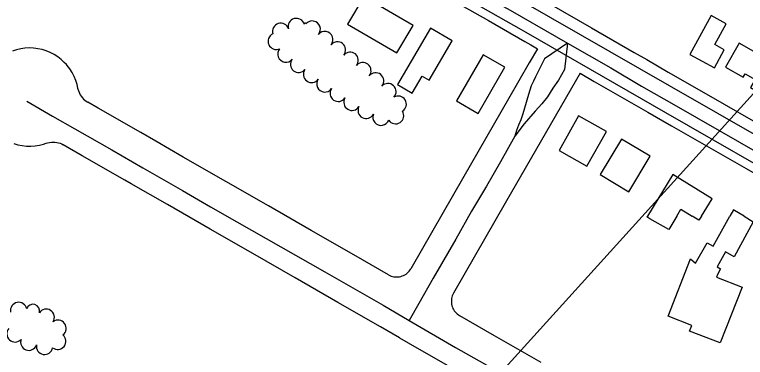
# Model space of a CAD drawing. Extents: x -25029 to 2274964, y -81170 to 687028.
# Drawn here: x -13593 to -12701, y -64921 to -64502 of the extents above; entities that cross this region are included whole.
import ezdxf

# ---------------------------------------------------------------- set-up
doc = ezdxf.new("R2010")
doc.units = 0
for name, color, linetype in [('81911BEA - RW_X_Fee_RW', 7, 'Continuous'), ('BD_X_Canopy', 7, 'Continuous'), ('BLDG', 7, 'Continuous'), ('GE_X_CL_2000', 7, 'Continuous'), ('PV_X_EOP', 7, 'Continuous'), ('ROAD', 7, 'Continuous'), ('TREES', 7, 'Continuous')]:
    doc.layers.add(name, color=color, linetype=linetype)

msp = doc.modelspace()

# ---------------------------------------------------------------- linework, layer by layer
at = {"layer": '81911BEA - RW_X_Fee_RW'}
for points in [[(-13034.48, -64434.83), (-12940.59, -64488.77), (-12888.56, -64518.65), (-12836.53, -64548.54), (-12821.29, -64557.29), (-12794.94, -64572.43), (-12742.92, -64602.31), (-12675.11, -64641.26), (-12620.35, -64672.71), (-12568.13, -64702.71), (-12516.58, -64732.32), (-12464.55, -64762.21), (-12392.29, -64803.72), (-12339.79, -64833.87), (-12284.68, -64865.53), (-12229.31, -64897.33), (-12177.29, -64927.22), (-12114.62, -64963.21), (-12045.13, -65003.13), (-11932.28, -65067.95)], [(-13047.76, -64490.63), (-13014.59, -64509.69), (-12970.22, -64535.17), (-12962.85, -64539.4), (-12954.82, -64544.02)], [(-13515.69, -64592.92), (-13515.82, -64592.2), (-13516.81, -64587.77), (-13518.38, -64582.74), (-13520.38, -64577.86), (-13522.8, -64573.18), (-13525.63, -64568.73), (-13528.83, -64564.55), (-13529.85, -64563.44), (-13532.39, -64560.66), (-13536.28, -64557.1), (-13540.46, -64553.9), (-13544.91, -64551.07), (-13549.59, -64548.65), (-13554.46, -64546.64), (-13559.49, -64545.07), (-13564.64, -64543.95), (-13567.27, -64543.62), (-13569.87, -64543.28), (-13575.14, -64543.08), (-13580.4, -64543.34), (-13585.62, -64544.06), (-13590.76, -64545.23), (-13595.77, -64546.85)], [(-12954.82, -64544.02), (-12964.78, -64561.35), (-12989.88, -64605.06), (-13044.47, -64700.1), (-13109.22, -64812.83)], [(-12902.75, -64573.97), (-12992.44, -64729.99), (-13057.19, -64842.72)], [(-12902.75, -64573.97), (-12885.48, -64583.89), (-12842.95, -64608.31), (-12819.79, -64621.61), (-12790.92, -64638.19), (-12699.87, -64690.48), (-12649.2, -64719.57)], [(-13515.69, -64592.92), (-13515.34, -64594.31), (-13514.67, -64596.37), (-13513.83, -64598.37), (-13512.82, -64600.28), (-13511.64, -64602.11), (-13510.31, -64603.82), (-13508.84, -64605.41), (-13507.24, -64606.87), (-13505.52, -64608.18), (-13503.69, -64609.34)], [(-13136.52, -64820.22), (-13178.96, -64795.84), (-13230.99, -64765.96), (-13283.02, -64736.08), (-13335.05, -64706.2), (-13387.08, -64676.31), (-13420.52, -64657.11), (-13439.11, -64646.43), (-13491.14, -64616.55), (-13503.69, -64609.34)], [(-13593.98, -64659.94), (-13588.91, -64661.4), (-13583.74, -64662.41), (-13578.5, -64662.97), (-13573.23, -64663.06), (-13567.98, -64662.69), (-13562.77, -64661.86), (-13557.66, -64660.57), (-13554.49, -64659.53), (-13552.68, -64658.84)], [(-13552.68, -64658.84), (-13550.31, -64658.42), (-13548.16, -64658.14), (-13545.99, -64658.05), (-13543.83, -64658.15), (-13541.68, -64658.43), (-13539.56, -64658.9), (-13537.5, -64659.55), (-13535.49, -64660.37), (-13533.57, -64661.37)], [(-13123.05, -64897.15), (-13146.25, -64883.82), (-13198.28, -64853.94), (-13250.32, -64824.05), (-13302.35, -64794.17), (-13354.38, -64764.29), (-13406.41, -64734.4), (-13450.57, -64709.04), (-13458.44, -64704.52), (-13510.47, -64674.64), (-13533.57, -64661.37)], [(-13136.52, -64820.22), (-13134.97, -64821.02), (-13133.36, -64821.68), (-13131.69, -64822.2), (-13129.99, -64822.58), (-13128.26, -64822.8), (-13126.52, -64822.87), (-13124.77, -64822.79), (-13123.04, -64822.56), (-13121.34, -64822.18), (-13119.68, -64821.65), (-13118.07, -64820.98), (-13116.52, -64820.17), (-13115.05, -64819.23), (-13113.67, -64818.16), (-13112.39, -64816.98), (-13111.21, -64815.69), (-13110.15, -64814.31), (-13109.22, -64812.83)], [(-13057.19, -64842.72), (-13057.99, -64844.27), (-13058.65, -64845.88), (-13059.17, -64847.54), (-13059.55, -64849.25), (-13059.77, -64850.98), (-13059.84, -64852.72), (-13059.76, -64854.46), (-13059.53, -64856.19), (-13059.15, -64857.9), (-13058.62, -64859.56), (-13057.95, -64861.17), (-13057.14, -64862.72), (-13056.2, -64864.19), (-13055.14, -64865.57), (-13053.95, -64866.85), (-13052.66, -64868.03), (-13051.28, -64869.09), (-13049.8, -64870.02)], [(-13049.8, -64870.02), (-13007.39, -64894.38), (-12950.53, -64927.04)], [(-13123.05, -64897.15), (-13112.59, -64903.15), (-12980.41, -64979.06)]]:
    msp.add_lwpolyline(points, dxfattribs=at)
at = {"layer": 'BD_X_Canopy'}
msp.add_line((-13480.65, -65471.59), (-12200.28, -64055.93), dxfattribs=at)
at = {"layer": 'BLDG'}
msp.add_line((-12715.26, -64740.99), (-12719.69, -64748.36), dxfattribs=at)
for points in [[(-13186.6, -64513.82), (-13126.31, -64549.19), (-13106.52, -64515.44), (-13166.81, -64480.08)], [(-12742.68, -64503.39), (-12768.8, -64551.07), (-12738.76, -64567.53), (-12726.59, -64545.3), (-12738.07, -64539.01), (-12724.13, -64513.55)], [(-13125.68, -64587.7), (-13107.63, -64598.24), (-13095.51, -64577.47), (-13086.86, -64582.52), (-13058.78, -64534.41), (-13085.49, -64518.82)], [(-12725.31, -64566.45), (-12703.65, -64578.87), (-12701.17, -64574.55), (-12688.79, -64581.64), (-12694.45, -64591.51), (-12669.22, -64605.98), (-12649.22, -64571.1), (-12708.49, -64537.11)], [(-13020.95, -64551.37), (-13053.53, -64607.76), (-13027.13, -64623.02), (-12994.54, -64566.63)], [(-12904.64, -64625.9), (-12928.4, -64668.39), (-12894.26, -64687.48), (-12870.5, -64644.99)], [(-12852.15, -64654.41), (-12878.14, -64697.78), (-12843.07, -64718.8), (-12817.08, -64675.42)]]:
    msp.add_lwpolyline(points, close=True, dxfattribs=at)
for points in [[(-12754.32, -64748.36), (-12741.34, -64727.18), (-12789.51, -64697.67), (-12820.56, -64748.36)], [(-12784.55, -64748.36), (-12779.48, -64740.08), (-12765.97, -64748.36)], [(-12702.52, -64748.36), (-12713.99, -64741.46), (-12715.26, -64740.99)], [(-12784.55, -64748.36), (-12794.52, -64764.74), (-12817.53, -64751.62), (-12821.28, -64749.52), (-12820.56, -64748.36)], [(-12754.32, -64748.36), (-12757.5, -64753.52), (-12765.97, -64748.36)], [(-12761.58, -64806.04), (-12747.54, -64781.09), (-12740.39, -64785.12), (-12719.69, -64748.36)], [(-12702.52, -64748.36), (-12691.52, -64755.43), (-12714.69, -64798.06), (-12725, -64792.25), (-12735.28, -64810.52), (-12731.11, -64812.87), (-12734.95, -64819.7)], [(-12734.95, -64819.7), (-12736.22, -64822.93), (-12704.83, -64835.19), (-12731.52, -64903.5), (-12768.99, -64888.87), (-12766.31, -64882), (-12795.28, -64870.68), (-12767.99, -64800.8), (-12761.58, -64806.04)]]:
    msp.add_lwpolyline(points, dxfattribs=at)
at = {"layer": 'GE_X_CL_2000'}
for points in [[(-13683.21, -64097.19), (-13672.53, -64103.43), (-13636.87, -64124.24), (-13578.81, -64156.55), (-13515.32, -64192.68), (-13465.77, -64221.65), (-13419.6, -64248.18), (-13330.21, -64299.65), (-13299.94, -64317.11), (-13246.64, -64347.49), (-13231.26, -64356.47), (-13210.44, -64368.64), (-13161.11, -64397.39), (-13133.84, -64413.53), (-13082.76, -64442.45), (-13035.99, -64469.91), (-12988.17, -64496.95), (-12931.63, -64529.44), (-12918.01, -64537.24)], [(-12918.01, -64537.24), (-12921.89, -64569.29), (-12928.99, -64582.56), (-12935.85, -64592.33), (-12942.49, -64602.75), (-12949.55, -64611.21), (-12957.71, -64620.31), (-12970.95, -64635.71), (-12982.37, -64650.8)], [(-12918.01, -64537.24), (-12946.02, -64556.2), (-12956.91, -64578.39), (-12959.58, -64583.6), (-12962.25, -64589.26), (-12964.04, -64594.49), (-12965.83, -64599.71), (-12970.57, -64616.49), (-12972.59, -64623.46), (-12974.84, -64630.87), (-12977.74, -64637.4), (-12980.19, -64643.93), (-12982.37, -64650.8)], [(-12918.01, -64537.24), (-12865.3, -64567.38), (-12827.71, -64589.54), (-12785.33, -64613.93), (-12655.36, -64688.44), (-12615.15, -64712.16), (-12575.6, -64735.21), (-12543.22, -64754.71), (-12457.15, -64803.5), (-12349.05, -64865.53)], [(-13578.18, -64608.01), (-13546.88, -64626.35), (-13519.39, -64641.87), (-13474.39, -64667.32), (-13436.33, -64689.45), (-13388.08, -64717.18), (-13353.76, -64737.23), (-13321.85, -64755.36), (-13214.3, -64816.56), (-13143.08, -64857.44), (-13111.33, -64875.86)], [(-12982.37, -64650.8), (-13000.01, -64682.23), (-13017.09, -64711.84), (-13035.14, -64742.56), (-13054.2, -64776.52), (-13082.13, -64824.36), (-13099.35, -64855.24), (-13111.33, -64875.86)], [(-13111.33, -64875.86), (-13054.59, -64909.16), (-13010.09, -64934.1)]]:
    msp.add_lwpolyline(points, dxfattribs=at)
at = {"layer": 'PV_X_EOP'}
msp.add_lwpolyline([(-12974.21, -64521.01), (-13160.63, -64414.95), (-13303.62, -64332.46), (-13426.26, -64262.89), (-13565.4, -64181.4), (-13676.76, -64118.75), (-13804.8, -64044.31), (-13932.59, -63970.77), (-14081.11, -63885.48), (-14217.35, -63808.45), (-14234.35, -63802.92), (-14245.26, -63802.15), (-14254.14, -63802.69), (-14262.47, -63805.44), (-14300.2, -63818.7), (-14318.74, -63827.02)], dxfattribs=at)
at = {"layer": 'ROAD'}
for points in [[(-12975.19, -64485.19), (-12793.82, -64588.79), (-12613.93, -64692.11), (-12516.86, -64748.36)], [(-12578.37, -64748.36), (-12629.02, -64719.05), (-12797.95, -64622.5), (-12968.61, -64524.22), (-12974.21, -64521.01)]]:
    msp.add_lwpolyline(points, dxfattribs=at)
at = {"layer": 'TREES'}
for centre, radius, start, end in [((-13248.95, -64516.86), 10, 15.99934, 195.99934), ((-13229.73, -64519.99), 10, 319.91174, 139.91174), ((-13268.08, -64522.69), 10, 17.85776, 197.85776), ((-13238.36, -64513.83), 1.02, 15.99934, 195.99934), ((-13273.56, -64534.9), 10, 113.81891, 293.81891), ((-13214.38, -64532.8), 10, 320.37379, 140.37379), ((-13198.89, -64545.46), 10, 321.1177, 141.1177), ((-13261.82, -64550.44), 10, 140.31678, 320.31678), ((-13183.39, -64558.09), 10, 320.55569, 140.55569), ((-13246.36, -64563.12), 10, 140.95326, 320.95326), ((-13167.89, -64570.74), 10, 321.00808, 141.00808), ((-13230.51, -64575.31), 10, 143.90704, 323.90704), ((-13152.34, -64583.31), 10, 321.06896, 141.06896), ((-13214.27, -64586.97), 10, 144.76924, 324.76924), ((-13137.27, -64596.44), 10, 316.79859, 136.79859), ((-13197.89, -64598.45), 10, 145.15844, 325.15844), ((-13181.16, -64609.4), 10, 148.42944, 328.42944), ((-13124.74, -64611.8), 10, 301.59243, 121.59243), ((-13163.83, -64619.36), 10, 151.79945, 331.79945), ((-13145.66, -64627.63), 10, 159.27976, 339.27976), ((-13127.91, -64625.74), 10, 212.82299, 32.82299), ((-13588.08, -64863.81), 10, 11.27911, 191.27911), ((-13570.55, -64864.25), 8.08, 342.70373, 162.70373), ((-13554.42, -64872.07), 10, 327.2358, 147.2358), ((-13540.09, -64885.54), 10, 306.35277, 126.35277), ((-13592.53, -64892.37), 10, 137.8203, 317.8203), ((-13540.38, -64901.42), 10, 231.5221, 51.5221), ((-13575.72, -64902.5), 10, 160.02702, 340.02702), ((-13556.46, -64907.58), 10, 170.4187, 350.4187)]:
    msp.add_arc(centre, radius, start, end, dxfattribs=at)

doc.saveas('drawing.dxf')
